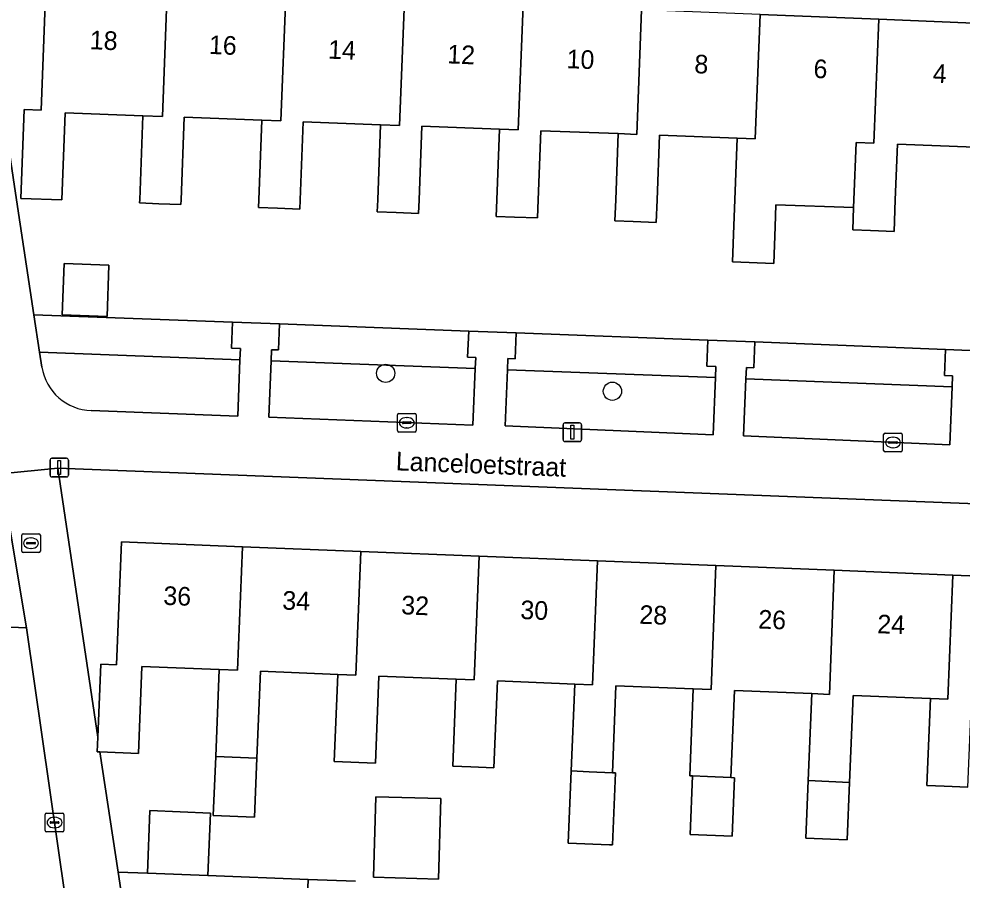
# Model space of a CAD drawing. Extents: x 160077 to 160948, y 386481 to 387498.
# Drawn here: x 160732.8 to 160783.5, y 386713.5 to 386759.7 of the extents above; entities that cross this region are included whole.
import ezdxf

# ---------------------------------------------------------------- set-up
doc = ezdxf.new("R2010")
doc.units = 0
for name, color, linetype in [('IMGEO_Boom', 7, 'Continuous'), ('IMGEO_Erf', 7, 'Continuous'), ('IMGEO_Groenvoorziening', 7, 'Continuous'), ('IMGEO_Kolk', 7, 'Continuous'), ('IMGEO_Lichtmast', 7, 'Continuous'), ('IMGEO_Openbare_ruimte_label', 7, 'Continuous'), ('IMGEO_Pand', 7, 'Continuous'), ('IMGEO_Pand_nummerreeks', 7, 'Continuous'), ('IMGEO_Rioolput', 7, 'Continuous'), ('IMGEO_Voetpad_open', 7, 'Continuous')]:
    doc.layers.add(name, color=color, linetype=linetype)

msp = doc.modelspace()

# ---------------------------------------------------------------- linework, layer by layer
at = {"layer": 'IMGEO_Boom'}
for centre in [(160752.543, 386740.685), (160764.719, 386739.721)]:
    msp.add_circle(centre, 0.489, dxfattribs=at)
at = {"layer": 'IMGEO_Erf'}
for points in [[(160795.925, 386750), (160793.898, 386763.085), (160730.396, 386765.489), (160732.727, 386750), (160733.656, 386743.829), (160744.313, 386743.428), (160746.852, 386743.334), (160757.001, 386742.953), (160759.549, 386742.857), (160769.844, 386742.471), (160772.371, 386742.376), (160782.604, 386741.967), (160785.258, 386741.861), (160797.26, 386741.38)], [(160735.17, 386743.828), (160735.274, 386746.579), (160737.686, 386746.487), (160737.582, 386743.736)], [(160733.266, 386727.02), (160685.358, 386729.013), (160684.392, 386705.888), (160736.599, 386703.746)], [(160752.008, 386717.951), (160755.498, 386717.853), (160755.377, 386713.535), (160751.887, 386713.633)]]:
    msp.add_lwpolyline(points, close=True, dxfattribs=at)
for points in [[(160784.181, 386752.827), (160780.018, 386752.985), (160779.904, 386750), (160779.839, 386748.3), (160778.571, 386748.349), (160777.622, 386748.385), (160777.667, 386749.576), (160773.502, 386749.733), (160773.457, 386748.541), (160773.381, 386746.58), (160771.166, 386746.663), (160771.24, 386748.625), (160771.292, 386750), (160771.417, 386753.307), (160767.253, 386753.465), (160767.121, 386750), (160767.074, 386748.782), (160765.836, 386748.829), (160764.857, 386748.866), (160764.9, 386750), (160765.035, 386753.548), (160760.871, 386753.706), (160760.73, 386750), (160760.693, 386749.022), (160759.469, 386749.068), (160758.475, 386749.106), (160758.509, 386750), (160758.652, 386753.789), (160754.489, 386753.946), (160754.338, 386750), (160754.31, 386749.263), (160753.101, 386749.309), (160752.092, 386749.347), (160752.117, 386750), (160752.27, 386754.029), (160748.107, 386754.187), (160747.947, 386750), (160747.928, 386749.503), (160746.734, 386749.548), (160745.711, 386749.587), (160745.727, 386750), (160745.889, 386754.27), (160741.724, 386754.427), (160741.556, 386750), (160741.546, 386749.743), (160740.366, 386749.788), (160739.328, 386749.827), (160739.335, 386750), (160739.506, 386754.51), (160735.342, 386754.667), (160735.164, 386750), (160732.946, 386750.068), (160733.136, 386754.838), (160734.039, 386754.802), (160734.304, 386761.46)], [(160772.655, 386759.937), (160779.022, 386759.684), (160785.389, 386759.431)], [(160798.554, 386733.131), (160734.945, 386735.584), (160737.086, 386721.145), (160737.242, 386725.072), (160738.089, 386725.038), (160738.351, 386731.632), (160744.854, 386731.373), (160751.21, 386731.121), (160757.566, 386730.868), (160763.922, 386730.615), (160770.278, 386730.363), (160776.634, 386730.11), (160782.99, 386729.857), (160789.346, 386729.605)], [(160783.809, 386718.469), (160782.54, 386718.521), (160781.598, 386718.56), (160781.79, 386723.229), (160777.638, 386723.398), (160777.446, 386718.728), (160777.319, 386715.641), (160775.109, 386715.731), (160775.235, 386718.819), (160775.426, 386723.488), (160771.274, 386723.657), (160771.082, 386718.987), (160771.282, 386718.978), (160771.154, 386715.836), (160768.892, 386715.929), (160769.02, 386719.072), (160768.871, 386719.078), (160769.062, 386723.747), (160764.911, 386723.916), (160764.719, 386719.246), (160764.884, 386719.24), (160764.725, 386715.365), (160764.56, 386715.372), (160762.35, 386715.462), (160762.509, 386719.337), (160762.7, 386724.006), (160758.548, 386724.175), (160758.356, 386719.505), (160757.117, 386719.556), (160756.145, 386719.596), (160756.336, 386724.265), (160752.184, 386724.434), (160751.992, 386719.764), (160749.781, 386719.855), (160749.973, 386724.524), (160745.821, 386724.693), (160745.63, 386720.023), (160745.501, 386716.862), (160743.29, 386716.953), (160743.419, 386720.114), (160743.61, 386724.783), (160739.458, 386724.952), (160739.266, 386720.282), (160737.204, 386720.367), (160738.187, 386713.898), (160739.749, 386713.854), (160739.887, 386717.215), (160743.14, 386717.082), (160743.002, 386713.72), (160748.376, 386713.518), (160750.917, 386713.423)]]:
    msp.add_lwpolyline(points, dxfattribs=at)
at = {"layer": 'IMGEO_Groenvoorziening'}
for points in [[(160744.718, 386741.411), (160744.742, 386742.013), (160744.257, 386742.031), (160744.313, 386743.428), (160733.656, 386743.829), (160733.958, 386741.816)], [(160757.354, 386740.938), (160757.378, 386741.538), (160756.945, 386741.554), (160757.001, 386742.953), (160746.852, 386743.334), (160746.796, 386741.935), (160746.417, 386741.949), (160746.393, 386741.35)], [(160770.251, 386740.454), (160770.275, 386741.054), (160769.788, 386741.072), (160769.844, 386742.471), (160759.549, 386742.857), (160759.493, 386741.459), (160759.103, 386741.474), (160759.079, 386740.873)], [(160782.958, 386739.951), (160782.982, 386740.551), (160782.548, 386740.568), (160782.604, 386741.967), (160772.371, 386742.376), (160772.315, 386740.977), (160771.91, 386740.993), (160771.886, 386740.394)], [(160746.393, 386741.35), (160746.272, 386738.326), (160757.232, 386737.893), (160757.354, 386740.938)], [(160759.079, 386740.873), (160758.959, 386737.858), (160770.128, 386737.386), (160770.251, 386740.454)], [(160771.886, 386740.394), (160771.764, 386737.33), (160782.834, 386736.836), (160782.958, 386739.951)], [(160748.376, 386713.518), (160743.002, 386713.72), (160739.749, 386713.854), (160738.187, 386713.898), (160738.493, 386711.885), (160748.712, 386711.504), (160748.737, 386712.155), (160748.324, 386712.171)]]:
    msp.add_lwpolyline(points, close=True, dxfattribs=at)
for points in [[(160744.718, 386741.411), (160733.958, 386741.816)], [(160733.958, 386741.816), (160734.079, 386741.014)], [(160736.736, 386738.679), (160744.598, 386738.383), (160744.718, 386741.411)]]:
    msp.add_lwpolyline(points, dxfattribs=at)
msp.add_arc((160736.843, 386741.48), 2.803, 189.5614, 267.8199, dxfattribs=at)
at = {"layer": 'IMGEO_Kolk'}
for p, q in [((160753.178, 386737.606), (160753.178, 386738.458)), ((160753.253, 386738.532), (160754.105, 386738.532)), ((160753.48, 386738.075), (160753.878, 386738.075)), ((160753.666, 386738.312), (160753.691, 386738.312)), ((160754.179, 386738.458), (160754.179, 386737.606)), ((160753.437, 386738.026), (160753.437, 386738.038)), ((160753.875, 386737.989), (160753.477, 386737.989)), ((160753.689, 386737.752), (160753.664, 386737.752)), ((160753.921, 386738.038), (160753.921, 386738.026)), ((160754.105, 386737.532), (160753.253, 386737.532)), ((160779.283, 386736.545), (160779.283, 386737.397)), ((160779.358, 386737.471), (160780.21, 386737.471)), ((160779.771, 386737.251), (160779.796, 386737.251)), ((160780.284, 386737.397), (160780.284, 386736.545)), ((160779.542, 386736.965), (160779.542, 386736.977)), ((160779.98, 386736.928), (160779.582, 386736.928)), ((160779.585, 386737.014), (160779.983, 386737.014)), ((160779.794, 386736.691), (160779.769, 386736.691)), ((160780.026, 386736.977), (160780.026, 386736.965)), ((160780.21, 386736.471), (160779.358, 386736.471)), ((160734.263, 386716.145), (160734.263, 386716.997)), ((160734.338, 386717.071), (160735.19, 386717.071)), ((160734.751, 386716.851), (160734.776, 386716.851)), ((160735.264, 386716.997), (160735.264, 386716.145)), ((160734.522, 386716.565), (160734.522, 386716.577)), ((160734.96, 386716.528), (160734.562, 386716.528)), ((160734.565, 386716.614), (160734.963, 386716.614)), ((160734.774, 386716.291), (160734.749, 386716.291)), ((160735.006, 386716.577), (160735.006, 386716.565)), ((160735.19, 386716.071), (160734.338, 386716.071))]:
    msp.add_line(p, q, dxfattribs=at)
for points in [[(160753.178, 386737.606), (160753.178, 386738.458)], [(160753.253, 386738.532), (160754.105, 386738.532)], [(160754.179, 386738.458), (160754.179, 386737.606)], [(160754.105, 386737.532), (160753.253, 386737.532)], [(160779.283, 386736.545), (160779.283, 386737.397)], [(160779.358, 386737.471), (160780.21, 386737.471)], [(160780.284, 386737.397), (160780.284, 386736.545)], [(160780.21, 386736.471), (160779.358, 386736.471)], [(160734.263, 386716.145), (160734.263, 386716.997)], [(160734.338, 386717.071), (160735.19, 386717.071)], [(160735.264, 386716.997), (160735.264, 386716.145)], [(160735.19, 386716.071), (160734.338, 386716.071)]]:
    msp.add_lwpolyline(points, dxfattribs=at)
for centre, radius, start, end in [((160753.255, 386738.456), 0.0765, 91.552, 178.448), ((160753.255, 386738.456), 0.0765, 91.552, 178.448), ((160753.477, 386738.035), 0.0403, 85.8775, 175.7526), ((160753.882, 386738.037), 0.0386, 1.7309, 96.639), ((160754.103, 386738.456), 0.0765, 1.552, 88.448), ((160754.103, 386738.456), 0.0765, 1.552, 88.448), ((160753.255, 386737.608), 0.0765, 181.552, 268.448), ((160753.255, 386737.608), 0.0765, 181.552, 268.448), ((160753.474, 386738.025), 0.0366, 178.938, 274.7102), ((160753.878, 386738.032), 0.043, 264.8664, 352.4533), ((160754.103, 386737.608), 0.0765, 271.552, 358.448), ((160754.103, 386737.608), 0.0765, 271.552, 358.448), ((160779.36, 386737.395), 0.0765, 91.552, 178.448), ((160779.36, 386737.395), 0.0765, 91.552, 178.448), ((160780.208, 386737.395), 0.0765, 1.552, 88.448), ((160780.208, 386737.395), 0.0765, 1.552, 88.448), ((160779.36, 386736.547), 0.0765, 181.552, 268.448), ((160779.36, 386736.547), 0.0765, 181.552, 268.448), ((160779.582, 386736.974), 0.0403, 85.8775, 175.7526), ((160779.579, 386736.964), 0.0366, 178.938, 274.7102), ((160779.983, 386736.971), 0.043, 264.8664, 352.4533), ((160779.987, 386736.976), 0.0386, 1.7309, 96.639), ((160780.208, 386736.547), 0.0765, 271.552, 358.448), ((160780.208, 386736.547), 0.0765, 271.552, 358.448), ((160734.34, 386716.995), 0.0765, 91.552, 178.448), ((160734.34, 386716.995), 0.0765, 91.552, 178.448), ((160735.188, 386716.995), 0.0765, 1.552, 88.448), ((160735.188, 386716.995), 0.0765, 1.552, 88.448), ((160734.562, 386716.574), 0.0403, 85.8775, 175.7526), ((160734.559, 386716.564), 0.0366, 178.938, 274.7102), ((160734.963, 386716.571), 0.043, 264.8664, 352.4533), ((160734.967, 386716.576), 0.0386, 1.7309, 96.639), ((160734.34, 386716.147), 0.0765, 181.552, 268.448), ((160734.34, 386716.147), 0.0765, 181.552, 268.448), ((160735.188, 386716.147), 0.0765, 271.552, 358.448), ((160735.188, 386716.147), 0.0765, 271.552, 358.448)]:
    msp.add_arc(centre, radius, start, end, dxfattribs=at)
for centre, major_axis, ratio, start_param, end_param in [((160753.665, 386738.032), (-0.387, 0.002), 0.722429, 4.712389, 7.853982), ((160753.69, 386738.032), (-0.39, 0.002), 0.717154, 1.570796, 4.712389), ((160779.77, 386736.971), (-0.387, 0.002), 0.722429, 4.712389, 7.853982), ((160779.795, 386736.971), (-0.39, 0.002), 0.717154, 1.570796, 4.712389), ((160734.75, 386716.571), (-0.387, 0.002), 0.722429, 4.712389, 7.853982), ((160734.775, 386716.571), (-0.39, 0.002), 0.717154, 1.570796, 4.712389)]:
    msp.add_ellipse(centre, major_axis=major_axis, ratio=ratio, start_param=start_param, end_param=end_param, dxfattribs=at)
at = {"layer": 'IMGEO_Lichtmast'}
for p, q in [((160762.07, 386737.122), (160762.07, 386737.922)), ((160762.07, 386737.922), (160762.07, 386737.122)), ((160762.17, 386738.022), (160762.96, 386738.022)), ((160762.96, 386738.022), (160762.17, 386738.022)), ((160763.06, 386737.922), (160763.06, 386737.122)), ((160763.06, 386737.122), (160763.06, 386737.922)), ((160762.96, 386737.022), (160762.17, 386737.022)), ((160762.17, 386737.022), (160762.96, 386737.022)), ((160734.622, 386736.124), (160735.412, 386736.124)), ((160735.412, 386736.124), (160734.622, 386736.124)), ((160734.522, 386735.224), (160734.522, 386736.024)), ((160734.522, 386736.024), (160734.522, 386735.224)), ((160735.512, 386736.024), (160735.512, 386735.224)), ((160735.512, 386735.224), (160735.512, 386736.024)), ((160735.412, 386735.124), (160734.622, 386735.124)), ((160734.622, 386735.124), (160735.412, 386735.124))]:
    msp.add_line(p, q, dxfattribs=at)
for points in [[(160762.49, 386737.897), (160762.64, 386737.897), (160762.64, 386737.147), (160762.49, 386737.147), (160762.49, 386737.897)], [(160734.942, 386735.999), (160735.092, 386735.999), (160735.092, 386735.249), (160734.942, 386735.249), (160734.942, 386735.999)]]:
    msp.add_lwpolyline(points, dxfattribs=at)
for centre, start, end in [((160762.17, 386737.922), 90, 180), ((160762.17, 386737.922), 90, 180), ((160762.96, 386737.922), 0, 90), ((160762.96, 386737.922), 360, 90), ((160762.17, 386737.122), 180, 270), ((160762.17, 386737.122), 180, 270), ((160762.96, 386737.122), 270, 0), ((160762.96, 386737.122), 270, 0), ((160734.622, 386736.024), 90, 180), ((160734.622, 386736.024), 90, 180), ((160735.412, 386736.024), 0, 90), ((160735.412, 386736.024), 360, 90), ((160734.622, 386735.224), 180, 270), ((160734.622, 386735.224), 180, 270), ((160735.412, 386735.224), 270, 0), ((160735.412, 386735.224), 270, 0)]:
    msp.add_arc(centre, 0.1, start, end, dxfattribs=at)
at = {"layer": 'IMGEO_Pand'}
for points in [[(160734.304, 386761.46), (160734.039, 386754.802), (160733.136, 386754.838), (160732.946, 386750.068), (160735.164, 386750), (160735.342, 386754.667), (160739.506, 386754.51), (160740.552, 386754.469), (160740.82, 386761.201)], [(160741.546, 386749.743), (160741.556, 386750), (160741.724, 386754.427), (160745.889, 386754.27), (160746.92, 386754.23), (160747.187, 386760.948), (160740.82, 386761.201), (160740.552, 386754.469), (160739.506, 386754.51), (160739.335, 386750), (160739.328, 386749.827), (160740.366, 386749.788)], [(160747.928, 386749.503), (160747.947, 386750), (160748.107, 386754.187), (160752.27, 386754.029), (160753.287, 386753.989), (160753.554, 386760.695), (160747.187, 386760.948), (160746.92, 386754.23), (160745.889, 386754.27), (160745.727, 386750), (160745.711, 386749.587), (160746.734, 386749.548)], [(160754.31, 386749.263), (160754.338, 386750), (160754.489, 386753.946), (160758.652, 386753.789), (160759.655, 386753.75), (160759.921, 386760.443), (160753.554, 386760.695), (160753.287, 386753.989), (160752.27, 386754.029), (160752.117, 386750), (160752.092, 386749.347), (160753.101, 386749.309)], [(160760.693, 386749.022), (160760.73, 386750), (160760.871, 386753.706), (160765.035, 386753.548), (160766.022, 386753.509), (160766.288, 386760.19), (160759.921, 386760.443), (160759.655, 386753.75), (160758.652, 386753.789), (160758.509, 386750), (160758.475, 386749.106), (160759.469, 386749.068)], [(160767.074, 386748.782), (160767.121, 386750), (160767.253, 386753.465), (160771.417, 386753.307), (160772.39, 386753.269), (160772.655, 386759.937), (160766.288, 386760.19), (160766.022, 386753.509), (160765.035, 386753.548), (160764.9, 386750), (160764.857, 386748.866), (160765.836, 386748.829)], [(160779.022, 386759.684), (160772.655, 386759.937), (160772.39, 386753.269), (160771.417, 386753.307), (160771.292, 386750), (160771.24, 386748.625), (160771.166, 386746.663), (160773.381, 386746.58), (160773.457, 386748.541), (160773.502, 386749.733), (160777.667, 386749.576), (160777.683, 386750), (160777.8, 386753.068), (160778.757, 386753.031)], [(160785.389, 386759.431), (160779.022, 386759.684), (160778.757, 386753.031), (160777.8, 386753.068), (160777.683, 386750), (160777.667, 386749.576), (160777.622, 386748.385), (160778.571, 386748.349), (160779.839, 386748.3), (160779.904, 386750), (160780.018, 386752.985), (160784.181, 386752.827), (160785.125, 386752.79)], [(160735.17, 386743.828), (160737.582, 386743.736), (160737.686, 386746.487), (160735.274, 386746.579)], [(160743.61, 386724.783), (160744.591, 386724.745), (160744.854, 386731.373), (160738.351, 386731.632), (160738.089, 386725.038), (160737.242, 386725.072), (160737.086, 386721.145), (160737.055, 386720.373), (160737.204, 386720.367), (160739.266, 386720.282), (160739.458, 386724.952)], [(160751.21, 386731.121), (160744.854, 386731.373), (160744.591, 386724.745), (160743.61, 386724.783), (160743.419, 386720.114), (160745.63, 386720.023), (160745.821, 386724.693), (160749.973, 386724.524), (160750.946, 386724.486)], [(160751.992, 386719.764), (160752.184, 386724.434), (160756.336, 386724.265), (160757.302, 386724.227), (160757.566, 386730.868), (160751.21, 386731.121), (160750.946, 386724.486), (160749.973, 386724.524), (160749.781, 386719.855)], [(160757.117, 386719.556), (160758.356, 386719.505), (160758.548, 386724.175), (160762.7, 386724.006), (160763.658, 386723.969), (160763.922, 386730.615), (160757.566, 386730.868), (160757.302, 386724.227), (160756.336, 386724.265), (160756.145, 386719.596)], [(160763.472, 386719.297), (160764.719, 386719.246), (160764.911, 386723.916), (160769.062, 386723.747), (160770.014, 386723.71), (160770.278, 386730.363), (160763.922, 386730.615), (160763.658, 386723.969), (160762.7, 386724.006), (160762.509, 386719.337)], [(160776.634, 386730.11), (160770.278, 386730.363), (160770.014, 386723.71), (160769.062, 386723.747), (160768.871, 386719.078), (160769.02, 386719.072), (160769.828, 386719.039), (160771.082, 386718.987), (160771.274, 386723.657), (160775.426, 386723.488), (160776.37, 386723.451)], [(160782.99, 386729.857), (160776.634, 386730.11), (160776.37, 386723.451), (160775.426, 386723.488), (160775.235, 386718.819), (160777.446, 386718.728), (160777.638, 386723.398), (160781.79, 386723.229), (160782.725, 386723.192)], [(160782.54, 386718.521), (160783.809, 386718.469), (160784.002, 386723.139), (160788.152, 386722.969), (160789.081, 386722.933), (160789.346, 386729.605), (160782.99, 386729.857), (160782.725, 386723.192), (160781.79, 386723.229), (160781.598, 386718.56)], [(160745.63, 386720.023), (160743.419, 386720.114), (160743.29, 386716.953), (160745.501, 386716.862)], [(160764.719, 386719.246), (160763.472, 386719.297), (160762.509, 386719.337), (160762.35, 386715.462), (160764.56, 386715.372), (160764.725, 386715.365), (160764.884, 386719.24)], [(160771.082, 386718.987), (160769.828, 386719.039), (160769.02, 386719.072), (160768.892, 386715.929), (160771.154, 386715.836), (160771.282, 386718.978)], [(160777.446, 386718.728), (160775.235, 386718.819), (160775.109, 386715.731), (160777.319, 386715.641)], [(160752.008, 386717.951), (160751.887, 386713.633), (160755.377, 386713.535), (160755.498, 386717.853)], [(160743.14, 386717.082), (160739.887, 386717.215), (160739.749, 386713.854), (160743.002, 386713.72)]]:
    msp.add_lwpolyline(points, close=True, dxfattribs=at)
at = {"layer": 'IMGEO_Rioolput'}
for p, q in [((160733.001, 386731.139), (160733.001, 386731.991)), ((160733.076, 386732.065), (160733.928, 386732.065)), ((160734.002, 386731.991), (160734.002, 386731.139)), ((160733.26, 386731.559), (160733.26, 386731.571)), ((160733.698, 386731.522), (160733.3, 386731.522)), ((160733.303, 386731.608), (160733.701, 386731.608)), ((160733.489, 386731.845), (160733.514, 386731.845)), ((160733.744, 386731.571), (160733.744, 386731.559)), ((160733.928, 386731.065), (160733.076, 386731.065)), ((160733.512, 386731.285), (160733.487, 386731.285))]:
    msp.add_line(p, q, dxfattribs=at)
for points in [[(160733.001, 386731.139), (160733.001, 386731.991)], [(160733.076, 386732.065), (160733.928, 386732.065)], [(160734.002, 386731.991), (160734.002, 386731.139)], [(160733.928, 386731.065), (160733.076, 386731.065)]]:
    msp.add_lwpolyline(points, dxfattribs=at)
for centre, radius, start, end in [((160733.078, 386731.989), 0.0765, 91.552, 178.448), ((160733.078, 386731.989), 0.0765, 91.552, 178.448), ((160733.926, 386731.989), 0.0765, 1.552, 88.448), ((160733.926, 386731.989), 0.0765, 1.552, 88.448), ((160733.3, 386731.568), 0.0403, 85.8775, 175.7526), ((160733.297, 386731.558), 0.0366, 178.938, 274.7102), ((160733.701, 386731.565), 0.043, 264.8664, 352.4533), ((160733.705, 386731.57), 0.0386, 1.7309, 96.639), ((160733.078, 386731.141), 0.0765, 181.552, 268.448), ((160733.078, 386731.141), 0.0765, 181.552, 268.448), ((160733.926, 386731.141), 0.0765, 271.552, 358.448), ((160733.926, 386731.141), 0.0765, 271.552, 358.448)]:
    msp.add_arc(centre, radius, start, end, dxfattribs=at)
for centre, major_axis, ratio, start_param, end_param in [((160733.488, 386731.565), (-0.387, 0.002), 0.722429, 4.712389, 7.853982), ((160733.513, 386731.565), (-0.39, 0.002), 0.717154, 1.570796, 4.712389)]:
    msp.add_ellipse(centre, major_axis=major_axis, ratio=ratio, start_param=start_param, end_param=end_param, dxfattribs=at)
at = {"layer": 'IMGEO_Voetpad_open'}
for points in [[(160729.654, 386770.62), (160729.514, 386771.537), (160729.208, 386773.55), (160726.113, 386793.887), (160723.157, 386793.323), (160725.146, 386779.949), (160726.211, 386772.948), (160727.336, 386765.387), (160727.652, 386763.274), (160727.675, 386763.262), (160728.639, 386757.007), (160729.721, 386750), (160729.967, 386748.41), (160730.959, 386741.615), (160731.883, 386735.296), (160734.945, 386735.584), (160798.554, 386733.131), (160797.621, 386739.052)], [(160734.079, 386741.014), (160733.958, 386741.816), (160733.656, 386743.829), (160732.727, 386750), (160730.396, 386765.489)], [(160785.258, 386741.861), (160782.604, 386741.967), (160782.548, 386740.568), (160782.982, 386740.551), (160782.958, 386739.951), (160782.834, 386736.836), (160771.764, 386737.33), (160771.886, 386740.394), (160771.91, 386740.993), (160772.315, 386740.977), (160772.371, 386742.376), (160769.844, 386742.471), (160769.788, 386741.072), (160770.275, 386741.054), (160770.251, 386740.454), (160770.128, 386737.386), (160758.959, 386737.858), (160759.079, 386740.873), (160759.103, 386741.474), (160759.493, 386741.459), (160759.549, 386742.857), (160757.001, 386742.953), (160756.945, 386741.554), (160757.378, 386741.538), (160757.354, 386740.938), (160757.232, 386737.893), (160746.272, 386738.326), (160746.393, 386741.35), (160746.417, 386741.949), (160746.796, 386741.935), (160746.852, 386743.334), (160744.313, 386743.428), (160744.257, 386742.031), (160744.742, 386742.013), (160744.718, 386741.411), (160744.598, 386738.383), (160736.736, 386738.679)], [(160734.945, 386735.584), (160731.883, 386735.296), (160732.198, 386733.14), (160732.235, 386733.117), (160733.266, 386727.02), (160736.599, 386703.746), (160737.353, 386699.582), (160737.332, 386699.516), (160737.774, 386696.279), (160739.799, 386682.351)], [(160742.941, 386681.584), (160742.868, 386682.096), (160742.581, 386684.109), (160741.674, 386690.337), (160741.014, 386695.114), (160740.227, 386700.408), (160739.742, 386703.596), (160739.413, 386705.852), (160738.574, 386711.291), (160738.582, 386711.3), (160738.493, 386711.885), (160738.187, 386713.898), (160737.204, 386720.367), (160737.055, 386720.373), (160737.086, 386721.145), (160734.945, 386735.584)], [(160685.594, 386735.085), (160685.535, 386735.003), (160685.358, 386729.013), (160733.266, 386727.02), (160732.235, 386733.117), (160732.198, 386733.14)], [(160750.917, 386713.423), (160748.376, 386713.518), (160748.324, 386712.171)]]:
    msp.add_lwpolyline(points, dxfattribs=at)
msp.add_arc((160736.843, 386741.48), 2.803, 189.5614, 267.8199, dxfattribs=at)

# ---------------------------------------------------------------- texts
at = {"layer": 'IMGEO_Openbare_ruimte_label'}
msp.add_text('Lanceloetstraat', height=1, rotation=357.8216, dxfattribs=at).set_placement((160753.077, 386735.477))
at = {"layer": 'IMGEO_Pand_nummerreeks'}
for s, rotation, p in [('18', 357.7255, (160736.642, 386758.084)), ('16', 357.7255, (160743.04, 386757.83)), ('14', 357.7255, (160749.44, 386757.576)), ('12', 357.7255, (160755.838, 386757.322)), ('10', 357.7255, (160762.244, 386757.067)), ('8', 357.7255, (160769.106, 386756.795)), ('6', 357.7024, (160775.502, 386756.541)), ('4', 357.7254, (160781.902, 386756.287)), ('36', 357.7236, (160740.591, 386728.26)), ('34', 357.7254, (160746.979, 386728.006)), ('32', 357.7236, (160753.367, 386727.752)), ('30', 357.7236, (160759.762, 386727.498)), ('28', 357.7236, (160766.152, 386727.244)), ('26', 357.7254, (160772.537, 386726.99)), ('24', 357.7254, (160778.927, 386726.736))]:
    msp.add_text(s, height=1, rotation=rotation, dxfattribs=at).set_placement(p)

doc.saveas('drawing.dxf')
